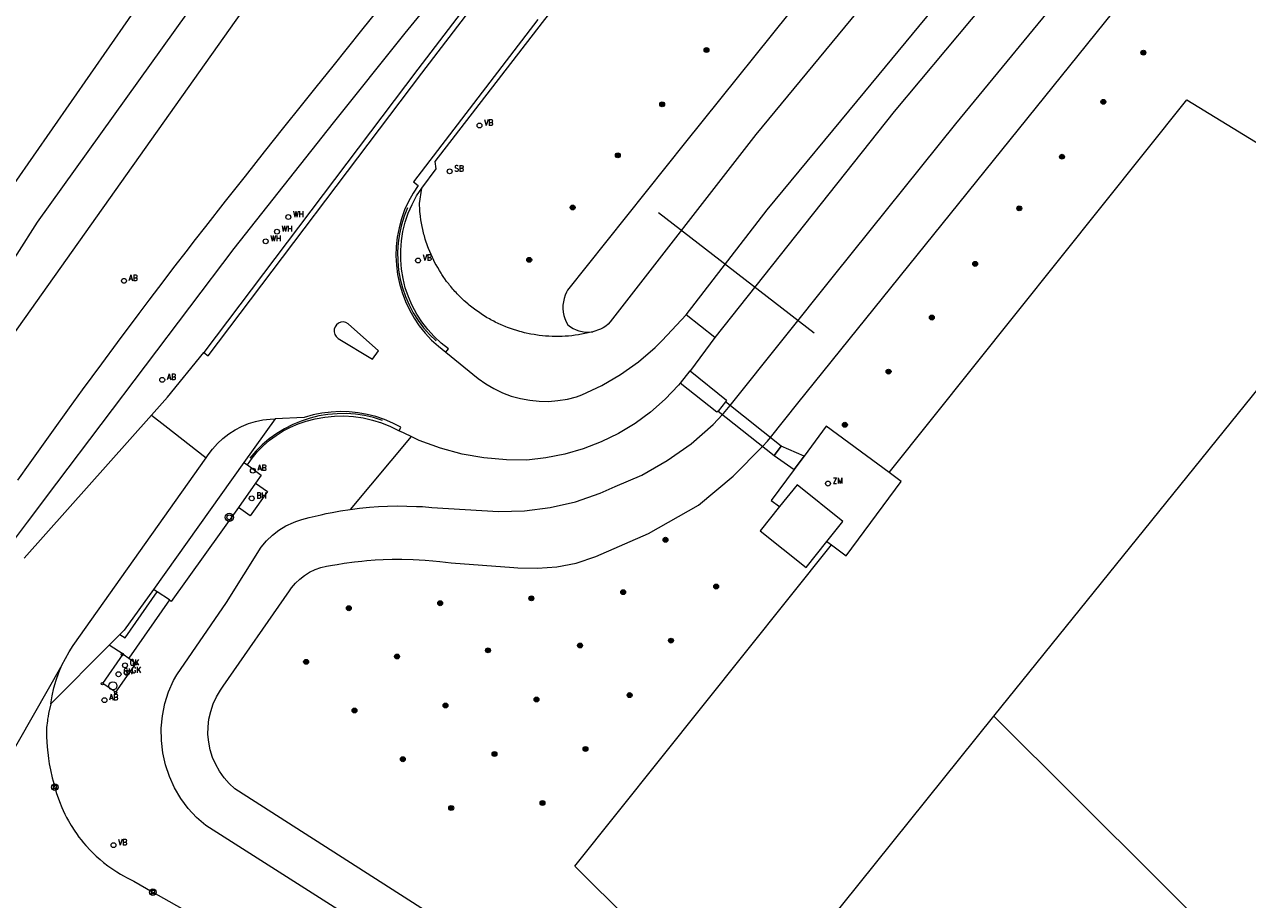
# Model space of a CAD drawing. Header units: metres. Extents: x 138165 to 154469, y 480134 to 494189.
# Tile 299 of 656: x 148695 to 148819, y 482360 to 482449. Entities that reach past the tile are written whole.
import ezdxf

# ---------------------------------------------------------------- set-up
doc = ezdxf.new("R2010")
doc.units = ezdxf.units.M
doc.header["$LTSCALE"] = 0.001
doc.header["$MEASUREMENT"] = 0
for name, color, linetype, lineweight in [('Level 5', 7, 'Continuous', 0), ('TOP-L-duiker', 7, 'Continuous', 0), ('TOP-L-terrein schutting raster hek leuning', 7, 'Continuous', 0), ('TOP-L-topo objecten punt', 7, 'Continuous', 0), ('TOP-L-topo objecten vlak', 7, 'Continuous', 0), ('TOP-L-verharding vangrail', 7, 'Continuous', 0)]:
    doc.layers.add(name, color=color, linetype=linetype, lineweight=lineweight)
doc.styles.add('Style-STANDARD', font='STANDARD.shx')

# ---------------------------------------------------------------- blocks, each defined once
blk = doc.blocks.new('24')
at = {"layer": 'TOP-L-topo objecten punt', "color": 7, "linetype": 'Continuous', "lineweight": 0}
for radius in [0.025, 0.0182, 0.0115, 0.005]:
    blk.add_circle((0, 0), radius, dxfattribs=at)
blk = doc.blocks.new('117')
at = {"layer": 'TOP-L-topo objecten punt', "color": 7, "linetype": 'Continuous', "lineweight": 0}
blk.add_circle((0, 0), 0.025, dxfattribs=at)
at = {"layer": 'TOP-L-topo objecten punt', "color": 7, "linetype": 'Continuous', "lineweight": 0, "style": 'Style-STANDARD'}
blk.add_text('BH', height=0.06, dxfattribs=at).set_placement((0.0483, 0))
blk = doc.blocks.new('*U13')
at = {"layer": 'Level 5', "color": 7, "linetype": 'Continuous', "lineweight": 0}
blk.add_circle((0, 0), 0.0415, dxfattribs=at)
blk = doc.blocks.new('150')
at = {"layer": 'Level 5', "color": 7, "linetype": 'Continuous', "lineweight": 0}
blk.add_blockref('*U13', (0, 0), dxfattribs=at)
blk = doc.blocks.new('39')
at = {"layer": 'TOP-L-topo objecten punt', "color": 7, "linetype": 'Continuous', "lineweight": 0}
for p, q in [((0.0175, 0.0175), (-0.0175, 0.0175)), ((-0.0175, 0.0175), (-0.0175, -0.0175)), ((0.0175, 0.0175), (0.0175, -0.0175)), ((0.0175, -0.0175), (-0.0175, -0.0175))]:
    blk.add_line(p, q, dxfattribs=at)
blk.add_circle((0, 0), 0.0332, dxfattribs=at)
blk = doc.blocks.new('10')
at = {"layer": 'TOP-L-topo objecten punt', "linetype": 'Continuous', "lineweight": 0}
blk.add_circle((0, 0), 0.0125, dxfattribs=at)
blk = doc.blocks.new('168')
at = {"layer": 'TOP-L-topo objecten punt', "color": 7, "linetype": 'Continuous', "lineweight": 0}
blk.add_circle((0, 0), 0.025, dxfattribs=at)
at = {"layer": 'TOP-L-topo objecten punt', "color": 7, "linetype": 'Continuous', "lineweight": 0, "style": 'Style-STANDARD'}
blk.add_text('ZM', height=0.06, dxfattribs=at).set_placement((0.048, 0))
blk = doc.blocks.new('81')
at = {"layer": 'TOP-L-topo objecten punt', "color": 7, "linetype": 'Continuous', "lineweight": 0}
blk.add_circle((0, 0), 0.025, dxfattribs=at)
at = {"layer": 'TOP-L-topo objecten punt', "color": 7, "linetype": 'Continuous', "lineweight": 0, "style": 'Style-STANDARD'}
blk.add_text('GK', height=0.06, dxfattribs=at).set_placement((0.0483, 0))
blk = doc.blocks.new('302')
at = {"layer": 'TOP-L-topo objecten punt', "color": 7, "linetype": 'Continuous', "lineweight": 0}
blk.add_circle((0, 0), 0.025, dxfattribs=at)
at = {"layer": 'TOP-L-topo objecten punt', "color": 7, "linetype": 'Continuous', "lineweight": 0, "style": 'Style-STANDARD'}
blk.add_text('WH', height=0.06, dxfattribs=at).set_placement((0.0483, 0))
blk = doc.blocks.new('14')
at = {"layer": 'TOP-L-topo objecten punt', "color": 7, "linetype": 'Continuous', "lineweight": 0}
blk.add_circle((0, 0), 0.025, dxfattribs=at)
at = {"layer": 'TOP-L-topo objecten punt', "color": 7, "linetype": 'Continuous', "lineweight": 0, "style": 'Style-STANDARD'}
blk.add_text('VB', height=0.06, dxfattribs=at).set_placement((0.0483, 0))
blk = doc.blocks.new('11')
at = {"layer": 'TOP-L-topo objecten punt', "color": 7, "linetype": 'Continuous', "lineweight": 0}
blk.add_circle((0, 0), 0.025, dxfattribs=at)
at = {"layer": 'TOP-L-topo objecten punt', "color": 7, "linetype": 'Continuous', "lineweight": 0, "style": 'Style-STANDARD'}
blk.add_text('AB', height=0.06, dxfattribs=at).set_placement((0.0483, 0))
blk = doc.blocks.new('175')
at = {"layer": 'TOP-L-topo objecten punt', "color": 7, "linetype": 'Continuous', "lineweight": 0}
blk.add_circle((0, 0), 0.025, dxfattribs=at)
at = {"layer": 'TOP-L-topo objecten punt', "color": 7, "linetype": 'Continuous', "lineweight": 0, "style": 'Style-STANDARD'}
blk.add_text('SB', height=0.06, dxfattribs=at).set_placement((0.0483, 0))
blk = doc.blocks.new('27')
at = {"layer": 'TOP-L-topo objecten punt', "color": 7, "linetype": 'Continuous', "lineweight": 0}
for radius in [0.0415, 0.025]:
    blk.add_circle((0, 0), radius, dxfattribs=at)

msp = doc.modelspace()

# ---------------------------------------------------------------- linework, layer by layer
at = {"layer": 'TOP-L-duiker', "flags": 128}
msp.add_lwpolyline([(148759.42, 482430.26), (148775.3, 482418)], dxfattribs=at)
at = {"layer": 'TOP-L-terrein schutting raster hek leuning', "flags": 128}
msp.add_lwpolyline([(148776.59, 482396.7), (148777.04, 482396.37), (148778.56, 482395.24), (148784.16, 482402.81), (148782.92, 482403.73), (148776.52, 482408.46), (148774.26, 482405.4), (148773.25, 482404.04), (148770.92, 482400.89), (148771.76, 482400.27)], dxfattribs=at)
at = {"layer": 'TOP-L-topo objecten vlak', "flags": 128}
for points in [[(148857.94, 482537.52), (148844.3, 482524.52), (148832.42, 482511.54), (148819.28, 482497.1), (148806.86, 482482.86), (148795.08, 482468.9), (148782.24, 482453.88), (148769.34, 482438.22), (148754.51, 482419.11), (148754.28, 482418.88), (148754.04, 482418.67), (148753.78, 482418.49), (148753.5, 482418.34), (148752.73, 482418.1)], [(148756.44, 482506.48), (148692.28, 482415.92), (148690.68, 482413.59), (148688.98, 482411.22), (148687.22, 482408.89), (148685.03, 482406.12), (148682.28, 482402.86), (148680.45, 482400.81), (148678.94, 482399.18), (148675.83, 482395.99), (148672.8, 482393.07), (148670.93, 482391.37), (148669.45, 482390.07), (148666.78, 482387.81), (148662.34, 482384.32), (148649.54, 482374.7)], [(148779.36, 482501.96), (148772.33, 482494.1), (148761.78, 482482.15), (148752.23, 482471.06), (148741.79, 482458.65), (148733.57, 482448.54), (148726.26, 482439.4), (148716.13, 482426.57), (148698.06, 482402.65), (148695.08, 482398.66), (148693.26, 482396.23)], [(148779.08, 482498.22), (148771.89, 482490.05), (148767.08, 482484.56), (148762.32, 482479.02), (148757.61, 482473.44), (148752.95, 482467.81), (148748.36, 482462.14), (148743.81, 482456.42), (148739.33, 482450.66), (148734.89, 482444.86), (148713.08, 482415.97)], [(148713.08, 482415.97), (148713.53, 482415.65), (148735.31, 482444.47), (148739.74, 482450.28), (148744.23, 482456.05), (148748.77, 482461.77), (148753.37, 482467.44), (148758.03, 482473.07), (148762.74, 482478.65), (148767.51, 482484.18), (148772.34, 482489.66), (148775.92, 482493.76), (148779.51, 482497.84)], [(148735.29, 482432.75), (148736.78, 482434.72), (148736.68, 482435.45), (148747.59, 482449.64), (148751.79, 482455), (148756.04, 482460.3), (148760.35, 482465.57), (148764.71, 482470.78), (148769.13, 482475.95), (148774.19, 482481.81), (148779.28, 482487.65), (148784.4, 482493.46)], [(148719.16, 482461.5), (148696.12, 482429.28), (148694.03, 482426.02), (148693.13, 482424.68), (148690.89, 482421.44), (148688.47, 482418.13), (148686.51, 482415.57), (148684.22, 482412.71), (148683.19, 482411.46), (148680.9, 482408.78), (148678.01, 482405.56), (148675.49, 482402.89), (148672.75, 482400.13), (148670.8, 482398.23), (148668.17, 482395.79), (148665.64, 482393.53), (148663.2, 482391.44), (148650.24, 482381.2), (148589.78, 482413.74)], [(148774.91, 482333.92), (148716.26, 482371.48), (148715.67, 482372.02), (148715.15, 482372.62), (148714.69, 482373.27), (148714.3, 482373.96), (148713.98, 482374.69), (148713.74, 482375.45), (148713.59, 482376.23), (148713.51, 482377.02), (148713.52, 482377.82), (148713.61, 482378.6), (148713.79, 482379.38), (148714.04, 482380.14), (148714.37, 482380.86), (148714.78, 482381.54), (148715.07, 482381.95), (148721.82, 482391.69), (148722.03, 482391.98), (148722.42, 482392.45), (148722.87, 482392.88), (148723.35, 482393.25), (148723.87, 482393.58), (148724.42, 482393.84), (148725, 482394.05), (148725.59, 482394.2), (148726.2, 482394.28), (148726.67, 482394.36), (148727.4, 482394.48), (148728.45, 482394.63), (148729.2, 482394.71), (148729.71, 482394.76), (148730.54, 482394.82), (148731.35, 482394.87), (148732.28, 482394.9), (148732.94, 482394.9), (148733.28, 482394.9), (148734.42, 482394.88), (148735.63, 482394.81), (148736.41, 482394.74), (148737.13, 482394.67), (148738.3, 482394.52), (148744.68, 482394.06), (148745.09, 482394.02), (148747.08, 482393.97), (148749.06, 482394.12), (148751.02, 482394.48), (148753.04, 482395.19), (148758.4, 482397.52), (148763.5, 482400.4), (148767.05, 482403.36), (148770.02, 482406.4), (148770.53, 482406.92), (148770.84, 482407.31), (148773.62, 482410.82), (148787.5, 482428), (148812.67, 482459.28)], [(148728.01, 482399.98), (148728.94, 482400.1), (148729.29, 482400.13), (148729.96, 482400.2), (148730.9, 482400.27), (148731.81, 482400.31), (148732.82, 482400.33), (148733.77, 482400.32), (148734.75, 482400.29), (148735.36, 482400.26), (148736.34, 482400.18), (148743.12, 482399.78), (148745.77, 482399.83), (148748.39, 482400.16), (148750.97, 482400.76), (148753.48, 482401.62), (148755, 482402.3), (148757.73, 482403.48), (148760.32, 482404.95), (148762.75, 482406.67), (148764.98, 482408.64), (148765.94, 482409.64), (148766.06, 482409.76), (148766.72, 482410.58), (148777.4, 482423.94), (148789.74, 482439.3), (148801.92, 482454.14)], [(148762.23, 482419.83), (148770.5, 482430.54), (148780.44, 482442.56), (148790.16, 482454.34)], [(148707.31, 482452.75), (148689.86, 482427.62), (148673.15, 482407.02), (148669.04, 482409.3)], [(148774.52, 482452.84), (148762.18, 482437.44), (148750.16, 482422.32), (148750.06, 482422.14), (148749.91, 482421.82), (148749.8, 482421.49), (148749.73, 482421.15), (148749.69, 482420.8), (148749.68, 482420.45), (148749.71, 482420.1), (148749.78, 482419.76), (148749.89, 482419.43), (148750.03, 482419.1), (148750.2, 482418.8), (148750.46, 482418.6), (148750.73, 482418.43), (148751.02, 482418.29), (148751.32, 482418.18), (148751.63, 482418.11), (148751.95, 482418.06), (148752.26, 482418.05), (148752.58, 482418.08), (148752.73, 482418.1)], [(148793.9, 482453.1), (148783.44, 482440.56), (148765.17, 482417.51)], [(148694.14, 482402.96), (148695.38, 482404.71), (148697.59, 482407.81), (148699.4, 482410.33), (148700.73, 482412.17), (148702.68, 482414.83), (148704.28, 482416.99), (148706.5, 482419.97), (148707.52, 482421.32), (148709.03, 482423.32), (148710.04, 482424.64), (148711.41, 482426.42), (148712.12, 482427.34), (148713.28, 482428.84), (148715.3, 482431.41), (148717.32, 482433.96), (148719.28, 482436.44), (148721.24, 482438.91), (148723.05, 482441.18), (148724.53, 482443.03), (148726.26, 482445.19), (148729.18, 482448.83), (148730.88, 482450.94)], [(148747.13, 482449.93), (148734.46, 482433.38), (148734.93, 482433.02), (148734.41, 482432.22), (148733.95, 482431.38), (148733.55, 482430.51), (148733.23, 482429.61), (148732.98, 482428.69), (148732.8, 482427.75), (148732.69, 482426.8), (148732.66, 482425.84), (148732.71, 482424.89), (148732.83, 482423.94), (148733.02, 482423), (148733.29, 482422.08), (148733.63, 482421.19), (148734.04, 482420.32), (148734.51, 482419.49), (148735.05, 482418.7), (148735.65, 482417.95), (148736.3, 482417.25), (148737.01, 482416.61), (148737.76, 482416.02)], [(148782.92, 482403.73), (148813.28, 482441.75), (148833.66, 482429.27)], [(148737.76, 482416.02), (148738.03, 482416.34), (148737.27, 482416.94), (148736.56, 482417.6), (148735.9, 482418.32), (148735.31, 482419.09), (148734.78, 482419.9), (148734.33, 482420.76), (148733.94, 482421.65), (148733.62, 482422.57), (148733.39, 482423.51), (148733.23, 482424.47), (148733.15, 482425.43), (148733.15, 482426.4), (148733.22, 482427.37), (148733.38, 482428.33), (148733.61, 482429.27), (148733.92, 482430.19), (148734.31, 482431.08), (148734.76, 482431.94), (148735.29, 482432.75)], [(148752.73, 482418.1), (148752.56, 482418.06), (148752.24, 482417.98), (148751.91, 482417.91), (148751.75, 482417.87), (148751.42, 482417.81), (148751.26, 482417.78), (148750.92, 482417.73), (148750.59, 482417.69), (148750.26, 482417.66), (148749.92, 482417.64), (148749.59, 482417.62), (148749.26, 482417.61), (148748.92, 482417.61), (148748.59, 482417.62), (148748.25, 482417.63), (148747.92, 482417.65), (148747.59, 482417.68), (148747.25, 482417.72), (148746.92, 482417.77), (148746.76, 482417.8), (148746.43, 482417.86), (148746.26, 482417.89), (148745.94, 482417.96), (148745.77, 482418), (148745.45, 482418.08), (148745.29, 482418.12), (148744.97, 482418.22), (148744.65, 482418.32), (148744.33, 482418.43), (148744.02, 482418.54), (148743.86, 482418.6), (148743.55, 482418.73), (148743.4, 482418.8), (148743.1, 482418.94), (148742.79, 482419.08), (148742.64, 482419.16), (148742.35, 482419.32), (148742.2, 482419.4), (148741.91, 482419.56), (148741.77, 482419.65), (148741.49, 482419.83), (148741.35, 482419.92), (148741.07, 482420.11), (148740.8, 482420.3), (148740.53, 482420.5), (148740.4, 482420.6), (148740.14, 482420.81), (148740.01, 482420.92), (148739.76, 482421.14), (148739.63, 482421.25), (148739.51, 482421.36), (148739.27, 482421.6), (148739.15, 482421.71), (148738.91, 482421.95), (148738.8, 482422.08), (148738.68, 482422.2), (148738.57, 482422.32), (148738.46, 482422.45), (148738.25, 482422.71), (148738.14, 482422.83), (148738.04, 482422.97), (148737.83, 482423.23), (148737.64, 482423.5), (148737.54, 482423.64), (148737.35, 482423.92), (148737.26, 482424.06), (148737.09, 482424.34), (148736.92, 482424.63), (148736.75, 482424.92), (148736.67, 482425.07), (148736.52, 482425.36), (148736.45, 482425.52), (148736.38, 482425.67), (148736.24, 482425.97), (148736.11, 482426.28), (148735.98, 482426.59), (148735.92, 482426.75), (148735.81, 482427.06), (148735.76, 482427.22), (148735.66, 482427.54), (148735.56, 482427.86), (148735.52, 482428.02), (148735.48, 482428.18), (148735.4, 482428.51), (148735.33, 482428.84), (148735.27, 482429.16), (148735.21, 482429.49), (148735.17, 482429.83), (148735.13, 482430.16), (148735.11, 482430.33), (148735.09, 482430.66), (148735.07, 482430.99), (148735.06, 482431.16), (148735.29, 482432.75)], [(148793.59, 482378.9), (148831.64, 482426.04)], [(148730.27, 482415.3), (148730.88, 482416.14), (148727.8, 482418.91), (148727.57, 482419.04), (148727.32, 482419.09), (148727.05, 482419.06), (148726.81, 482418.96), (148726.61, 482418.8), (148726.46, 482418.59), (148726.37, 482418.34), (148726.37, 482418.07), (148726.43, 482417.82), (148726.57, 482417.6), (148726.77, 482417.42), (148730.27, 482415.3)], [(148737.76, 482416.02), (148741.04, 482413.34), (148741.82, 482412.78), (148742.65, 482412.29), (148743.52, 482411.87), (148744.42, 482411.53), (148745.35, 482411.28), (148746.3, 482411.1), (148747.26, 482411), (148748.22, 482410.99), (148749.18, 482411.07), (148750.14, 482411.23), (148751.07, 482411.47), (148751.62, 482411.65), (148753.64, 482412.61), (148755.56, 482413.75), (148757.38, 482415.04), (148759.07, 482416.49), (148759.79, 482417.19), (148762.23, 482419.83)], [(148765.17, 482417.51), (148762.23, 482419.83)], [(148765.17, 482417.51), (148762.67, 482414.13), (148762.66, 482414.12)], [(148707.76, 482409.59), (148709.4, 482411.43), (148713.08, 482415.97)], [(148761.63, 482412.84), (148761.65, 482412.86), (148762.66, 482414.12)], [(148762.66, 482414.12), (148766.36, 482411.12), (148766.24, 482410.96), (148765.5, 482409.99), (148765.38, 482409.9), (148761.63, 482412.84)], [(148761.63, 482412.84), (148761.45, 482412.63), (148760.09, 482411.21), (148758.62, 482409.91), (148757.03, 482408.75), (148755.35, 482407.73), (148753.59, 482406.86), (148751.76, 482406.15), (148749.87, 482405.6), (148747.95, 482405.22), (148745.99, 482405), (148743.92, 482405.02), (148741.64, 482405.22), (148739.4, 482405.62), (148737.2, 482406.22), (148735.05, 482407.01), (148734.21, 482407.4)], [(148765.5, 482409.99), (148771.21, 482405.46), (148771.93, 482406.44), (148766.24, 482410.96), (148765.5, 482409.99)], [(148694.77, 482394.99), (148707.76, 482409.59)], [(148707.76, 482409.59), (148709.11, 482408.54), (148713.33, 482405.25)], [(148713.33, 482405.25), (148713.53, 482405.53), (148713.98, 482406.13), (148714.48, 482406.7), (148715.04, 482407.21), (148715.64, 482407.68), (148716.27, 482408.09), (148716.94, 482408.44), (148717.65, 482408.73), (148718.37, 482408.95), (148719.11, 482409.1), (148719.86, 482409.19), (148720.35, 482409.22)], [(148720.35, 482409.22), (148717.18, 482404.77)], [(148717.54, 482404.52), (148718.02, 482405.21), (148718.56, 482405.87), (148719.15, 482406.47), (148719.79, 482407.03), (148720.46, 482407.53), (148721.18, 482407.98), (148721.93, 482408.37), (148722.71, 482408.7), (148723.51, 482408.97), (148724.45, 482409.22), (148725.42, 482409.4), (148726.39, 482409.49), (148727.37, 482409.51), (148728.35, 482409.45), (148729.32, 482409.31), (148730.27, 482409.09), (148731.21, 482408.79), (148732.11, 482408.42), (148732.98, 482407.98)], [(148732.98, 482407.98), (148733.18, 482408.35), (148732.36, 482408.78), (148731.51, 482409.14), (148730.63, 482409.44), (148729.73, 482409.67), (148728.82, 482409.84), (148727.9, 482409.93), (148726.97, 482409.95), (148726.05, 482409.91), (148725.13, 482409.79), (148724.22, 482409.61), (148723.33, 482409.36), (148720.35, 482409.22)], [(148734.21, 482407.4), (148732.98, 482407.98)], [(148782.92, 482403.73), (148776.52, 482408.46), (148774.26, 482405.4)], [(148734.21, 482407.4), (148728.01, 482399.98)], [(148698.63, 482384.1), (148698.98, 482384.78), (148699.36, 482385.45), (148699.78, 482386.09), (148713.33, 482405.25)], [(148774.26, 482405.4), (148771.93, 482406.44), (148771.21, 482405.46), (148773.25, 482404.04)], [(148773.25, 482404.04), (148774.26, 482405.4)], [(148717.18, 482404.77), (148707.96, 482391.81)], [(148717.18, 482404.77), (148717.54, 482404.52)], [(148717.54, 482404.52), (148718.94, 482403.47), (148718.36, 482402.67)], [(148773.25, 482404.04), (148770.92, 482400.89), (148771.76, 482400.27)], [(148777.04, 482396.37), (148778.56, 482395.24), (148784.16, 482402.81), (148782.92, 482403.73)], [(148718.36, 482402.67), (148716.62, 482400.18)], [(148718.36, 482402.67), (148719.58, 482401.81), (148717.82, 482399.33), (148716.62, 482400.18)], [(148776.59, 482396.7), (148778.22, 482398.73), (148773.54, 482402.48), (148771.76, 482400.27)], [(148771.76, 482400.27), (148769.79, 482397.8), (148774.47, 482394.05), (148776.59, 482396.7)], [(148772.98, 482329.73), (148713.29, 482367.73), (148712.35, 482368.57), (148711.49, 482369.49), (148710.74, 482370.51), (148710.1, 482371.59), (148709.58, 482372.74), (148709.18, 482373.93), (148708.91, 482375.16), (148708.76, 482376.42), (148708.75, 482377.68), (148708.87, 482378.93), (148709.12, 482380.17), (148709.5, 482381.37), (148710, 482382.53), (148710.32, 482383.12), (148715.39, 482390.5), (148718.92, 482396.12), (148719.46, 482396.76), (148720.07, 482397.34), (148720.74, 482397.85), (148721.45, 482398.29), (148722.21, 482398.65), (148722.48, 482398.76), (148723.09, 482398.94), (148723.82, 482399.14), (148725.05, 482399.44), (148725.55, 482399.55), (148726.18, 482399.67), (148727, 482399.82), (148728.01, 482399.98)], [(148716.62, 482400.18), (148709.75, 482390.58), (148709.58, 482390.74)], [(148776.59, 482396.7), (148777.04, 482396.37)], [(148767.82, 482346.78), (148750.89, 482363.61), (148777.04, 482396.37)], [(148707.96, 482391.81), (148704.96, 482387.67), (148704.54, 482387.23)], [(148704.54, 482387.23), (148705.07, 482386.87), (148708.34, 482391.58)], [(148708.34, 482391.58), (148707.96, 482391.81)], [(148709.58, 482390.74), (148708.34, 482391.58)], [(148709.58, 482390.74), (148705.46, 482384.82)], [(148704.54, 482387.23), (148703.44, 482386.13)], [(148703.44, 482386.13), (148697.5, 482380.15)], [(148704.88, 482385.2), (148703.44, 482386.13)], [(148698.63, 482384.1), (148681.19, 482353.54)], [(148697.5, 482380.15), (148697.63, 482380.97), (148697.81, 482381.77), (148698.03, 482382.56), (148698.31, 482383.34), (148698.63, 482384.1)], [(148705.46, 482384.82), (148706.16, 482384.31), (148704.1, 482381.35), (148702.81, 482382.21), (148704.88, 482385.2)], [(148704.88, 482385.2), (148705.46, 482384.82)], [(148697.5, 482380.15), (148697.27, 482379.16), (148697.21, 482378.87), (148697.16, 482378.58), (148697.14, 482378.44), (148697.11, 482378.15), (148697.09, 482378.01), (148697.07, 482377.72), (148697.06, 482377.57), (148697.05, 482377.28), (148697.05, 482377.14), (148697.05, 482376.99), (148697.05, 482376.78), (148697.11, 482375.76), (148697.26, 482374.56), (148697.33, 482374.04), (148697.45, 482373.41), (148697.63, 482372.6), (148697.72, 482372.26), (148697.9, 482371.66), (148698.08, 482371.02), (148698.23, 482370.56), (148698.37, 482370.19), (148698.61, 482369.58), (148698.76, 482369.26), (148698.92, 482368.91), (148699.1, 482368.56), (148699.29, 482368.21), (148699.58, 482367.73), (148699.93, 482367.18), (148700.11, 482366.92), (148700.36, 482366.57), (148700.59, 482366.28), (148700.84, 482365.97), (148701.06, 482365.72), (148701.55, 482365.19), (148702.13, 482364.62), (148702.53, 482364.27), (148702.87, 482363.98), (148703.31, 482363.64), (148703.8, 482363.29), (148704.21, 482363.02), (148704.58, 482362.79), (148704.91, 482362.6), (148705.27, 482362.41), (148705.94, 482362.08), (148707.9, 482360.94), (148715.97, 482356.4)], [(148767.82, 482346.78), (148793.59, 482378.9)], [(148793.59, 482378.9), (148869.23, 482303.54)]]:
    msp.add_lwpolyline(points, dxfattribs=at)
at = {"layer": 'TOP-L-verharding vangrail', "flags": 128}
for points in [[(148733.85, 482430.73), (148733.51, 482429.87), (148733.23, 482428.98), (148733.03, 482428.08), (148732.9, 482427.16), (148732.84, 482426.23), (148732.85, 482425.31), (148732.94, 482424.38), (148733.1, 482423.47), (148733.33, 482422.57), (148733.63, 482421.69), (148734, 482420.84), (148734.43, 482420.02), (148734.93, 482419.24), (148735.49, 482418.5), (148736.1, 482417.8), (148736.77, 482417.16)], [(148731.28, 482409.06), (148730.38, 482409.34), (148729.47, 482409.55), (148728.54, 482409.68), (148727.61, 482409.75), (148726.67, 482409.74), (148725.74, 482409.66), (148724.82, 482409.51), (148723.91, 482409.29), (148723.02, 482408.99), (148722.15, 482408.64), (148721.32, 482408.21), (148720.52, 482407.72), (148719.76, 482407.17), (148719.05, 482406.57), (148718.38, 482405.91), (148717.77, 482405.2)]]:
    msp.add_lwpolyline(points, dxfattribs=at)

# ---------------------------------------------------------------- block references
at = {"layer": 'TOP-L-topo objecten punt', "xscale": 10, "yscale": 10, "zscale": 10}
for name, p in [('24', (148764.32, 482446.83)), ('24', (148808.84, 482446.55)), ('24', (148759.8, 482441.28)), ('24', (148804.76, 482441.54)), ('14', (148741.18, 482439.13)), ('24', (148755.28, 482436.08)), ('24', (148800.55, 482435.94)), ('175', (148738.14, 482434.45)), ('302', (148721.7, 482429.79)), ('24', (148750.68, 482430.76)), ('24', (148796.19, 482430.68)), ('302', (148720.54, 482428.3)), ('302', (148719.39, 482427.32)), ('14', (148734.92, 482425.36)), ('24', (148746.25, 482425.43)), ('24', (148791.7, 482425.01)), ('11', (148704.95, 482423.29)), ('24', (148787.28, 482419.54)), ('24', (148782.87, 482414.03)), ('11', (148708.85, 482413.19)), ('24', (148778.42, 482408.61)), ('11', (148718.08, 482403.93)), ('168', (148776.7, 482402.61)), ('117', (148717.97, 482401.1)), ('27', (148715.69, 482399.17)), ('24', (148760.14, 482396.88)), ('24', (148755.82, 482391.54)), ('24', (148765.3, 482392.11)), ('24', (148737.17, 482390.41)), ('24', (148746.47, 482390.91)), ('24', (148727.87, 482389.9)), ('24', (148760.7, 482386.6)), ('10', (148704.79, 482385.19)), ('24', (148742.05, 482385.6)), ('24', (148751.43, 482386.1)), ('81', (148705.05, 482384.08)), ('10', (148706.18, 482384.24)), ('24', (148723.51, 482384.43)), ('24', (148732.78, 482384.98)), ('81', (148704.4, 482383.17)), ('81', (148705.23, 482383.31)), ('10', (148702.75, 482382.21)), ('150', (148703.82, 482381.99)), ('11', (148702.96, 482380.53)), ('10', (148704.11, 482381.29)), ('24', (148746.99, 482380.59)), ('24', (148756.48, 482381.04)), ('24', (148728.44, 482379.47)), ('24', (148737.72, 482379.98)), ('24', (148751.98, 482375.54)), ('24', (148733.37, 482374.5)), ('24', (148742.71, 482375.04)), ('39', (148697.9, 482371.66)), ('24', (148738.3, 482369.53)), ('24', (148747.6, 482370.04)), ('14', (148703.88, 482365.74)), ('39', (148707.9, 482360.94))]:
    msp.add_blockref(name, p, dxfattribs=at)

doc.saveas('drawing.dxf')
